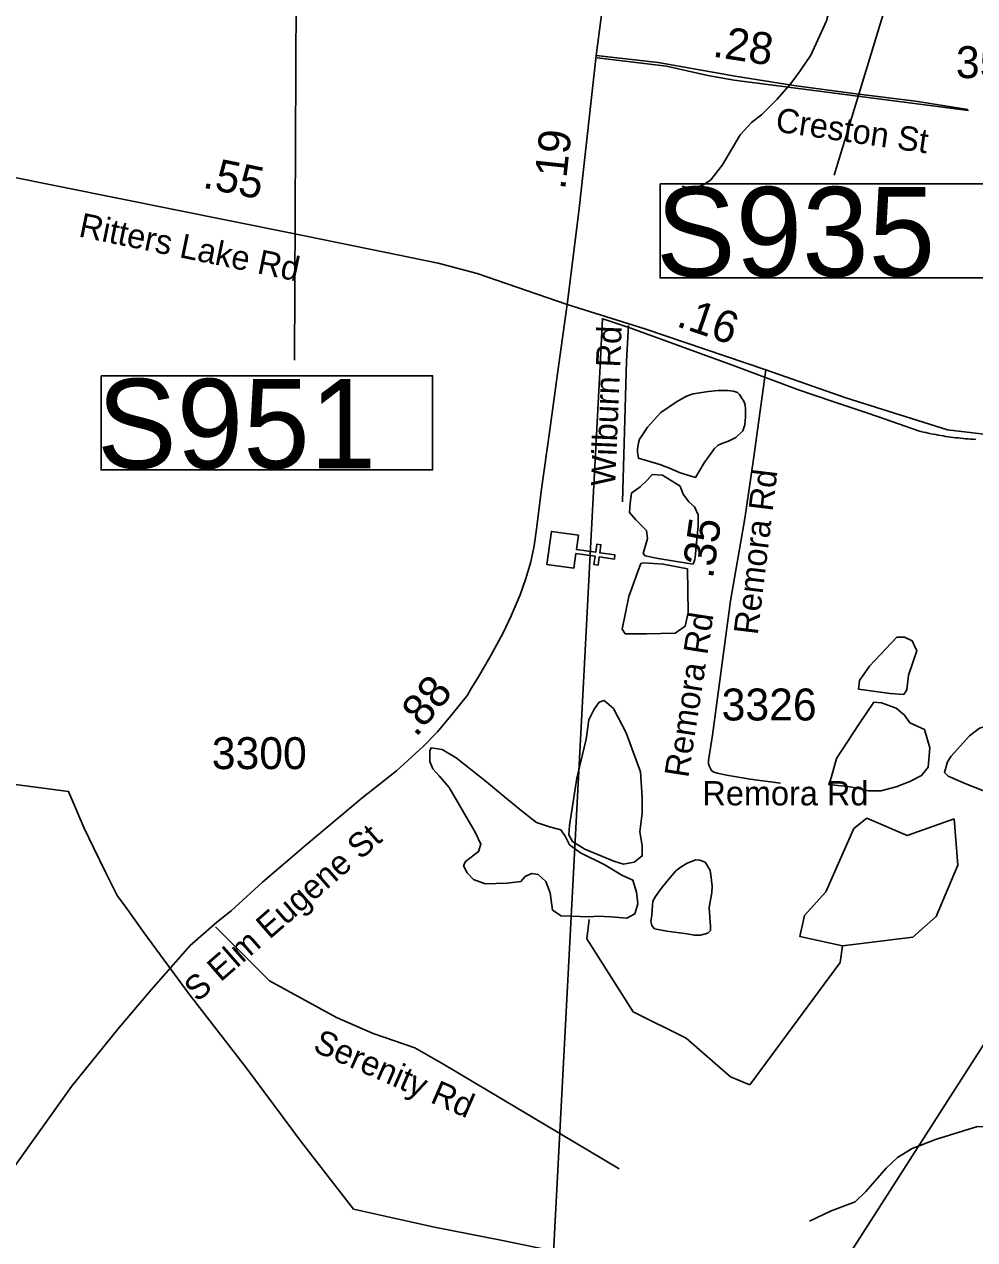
# Model space of a CAD drawing. Extents: x 1662474 to 1856135, y 779280 to 917889.
# Drawn here: x 1763187 to 1766907, y 813415 to 818175 of the extents above; entities that cross this region are included whole.
import ezdxf

# ---------------------------------------------------------------- set-up
doc = ezdxf.new("R2010")
doc.units = 0
for name, color, linetype in [('Exist Boundary Political City Limit New', 7, 'Continuous'), ('Exist Cultural Church CELL', 7, 'Continuous'), ('Exist Hydrographic Misc Water Feature', 7, 'Continuous'), ('Exist Hydrographic Pond Under 1500 Sq Ft', 7, 'Continuous'), ('Exist Road Non-System Type 51', 7, 'Continuous'), ('Exist Road Non-System Type 51 Label', 7, 'Continuous'), ('Exist Road Primary Interstate Structure Ovrhead Sign CELL', 7, 'Continuous'), ('Exist Road Secondary Mileage Hundredths English Label', 7, 'Continuous'), ('Exist Road Secondary Mileage Tenths English Label', 7, 'Continuous'), ('Exist Road Secondary Structure Pipe Number Label', 7, 'Continuous'), ('Exist Road Secondary Type 41 Attributed', 7, 'Continuous'), ('Exist Road Secondary Type 51 Attributed', 7, 'Continuous'), ('Exist Road Secondary Type 51 Label', 7, 'Continuous'), ('Exist Road Secondary Type 51 Number Label', 7, 'Continuous'), ('Exist Utilities Electrical Transmission Line', 7, 'Continuous'), ('Map Preparation Boundary City Limit Buffer Line', 7, 'Continuous')]:
    doc.layers.add(name, color=color, linetype=linetype)

msp = doc.modelspace()

# ---------------------------------------------------------------- linework, layer by layer
at = {"layer": 'Exist Boundary Political City Limit New'}
msp.add_lwpolyline([(1766910.9, 816549.4), (1766900.9, 816550), (1766891.1, 816550.6), (1766881.4, 816551.4), (1766871.5, 816552.1), (1766861.6, 816553), (1766851.9, 816553.9), (1766842.1, 816555), (1766832.2, 816556.1), (1766822.5, 816557.4), (1766812.8, 816558.6), (1766803, 816560), (1766793.2, 816561.4), (1766783.5, 816563), (1766773.8, 816564.6), (1766764.1, 816566.2), (1766754.4, 816568.1), (1766744.6, 816569.9), (1766735, 816571.9), (1766725.4, 816573.9), (1766715.8, 816576), (1766706.1, 816578.2), (1766696.6, 816580.4), (1766687, 816582.8), (1766634.6, 816600.9), (1766582.1, 816619.1), (1766529.9, 816637.4), (1766477.5, 816655.9), (1766351.9, 816698.2), (1766214, 816744.8), (1765969.6, 816836.9), (1765560.4, 816985.5), (1765452, 817022), (1765450.2, 817022.6), (1765440.6, 816837.6), (1765401.6, 816098.2), (1765379.1, 815671.4), (1765146.9, 811256.1)], dxfattribs=at)
at = {"layer": 'Exist Cultural Church CELL'}
msp.add_lwpolyline([(1765355.9, 816174.5), (1765348.1, 816118.1), (1765423.5, 816107.4), (1765427.9, 816139.1), (1765443.8, 816136.9), (1765439.3, 816105.2), (1765498.8, 816096.8), (1765496.6, 816080.9), (1765437, 816089.3), (1765432.6, 816057.6), (1765416.7, 816059.9), (1765421.2, 816091.6), (1765345.8, 816102.2), (1765337.6, 816045.1), (1765232.2, 816060), (1765250.5, 816189.4)], close=True, dxfattribs=at)
at = {"layer": 'Exist Hydrographic Misc Water Feature'}
for points in [[(1765761.5, 817540.8), (1765781.4, 817536.6), (1765815.4, 817536.3), (1765845.4, 817546), (1765873.7, 817565.9), (1765920.2, 817625.4), (1765989.1, 817742.9), (1766033.6, 817790.6), (1766073.8, 817822.2), (1766134.3, 817881.8), (1766186.8, 817943.4), (1766223.3, 817993.1), (1766265.7, 818054.8), (1766327.1, 818188.3), (1766345.5, 818258.1), (1766356.2, 818330.1), (1766368.9, 818417.9), (1766369.5, 818504), (1766360.3, 818606.1), (1766337.1, 818694.3), (1766323.6, 818764.5), (1766319.9, 818800.5)], [(1766026.2, 814022.5), (1765951.2, 814053.6), (1765777.1, 814204.9), (1765570.2, 814307.5), (1765389.1, 814593.5), (1765398.2, 814668.8)], [(1766026.2, 814022.5), (1766380.2, 814501.1), (1766389.2, 814566.6)], [(1766260.6, 813488.4), (1766342.6, 813526.9), (1766396.8, 813548.4), (1766439, 813564.1), (1766481.3, 813603.8), (1766517.5, 813645.5), (1766560, 813695.2), (1766604.3, 813736.8), (1766662.7, 813772.4), (1766692.9, 813784.1), (1766752.9, 813807.6), (1766917.4, 813858.3), (1766985.5, 813857.7), (1767053.6, 813847.2), (1767101.3, 813838.8), (1767163.3, 813838.2), (1767215.5, 813845.8), (1767343.7, 813872.8)]]:
    msp.add_lwpolyline(points, dxfattribs=at)
at = {"layer": 'Exist Hydrographic Pond Under 1500 Sq Ft'}
for points in [[(1765712.3, 816436.9), (1765674.4, 816451.2), (1765590.7, 816475.8), (1765586.8, 816499.9), (1765587, 816511.9), (1765591.1, 816535.9), (1765595.2, 816549.8), (1765601.4, 816559.8), (1765625.8, 816597.6), (1765678.3, 816655.1), (1765740.4, 816696.7), (1765778.7, 816718.4), (1765804.8, 816728.1), (1765864.9, 816737.7), (1765903, 816741.4), (1765938.9, 816741.1), (1765962.9, 816738.9), (1765978.9, 816732.8), (1765986.9, 816724.7), (1765994.7, 816712.6), (1766002.7, 816698.6), (1766008.4, 816684.5), (1766010.2, 816666.5), (1766010, 816638.5), (1766007.8, 816606.5), (1765999.8, 816582.6), (1765971.5, 816556.8), (1765943.4, 816543), (1765921.3, 816535.1), (1765903.2, 816527.3), (1765889.1, 816513.4), (1765864.9, 816481.7), (1765848.7, 816457.7), (1765814, 816400.1), (1765754.1, 816418.5), (1765712.3, 816436.9)], [(1765787.7, 816064), (1765668.3, 816083.4), (1765617.1, 816093.2), (1765609.8, 816102.9), (1765626.8, 816161.4), (1765622, 816193.1), (1765580.5, 816234.5), (1765556.2, 816263.7), (1765558.6, 816300.3), (1765563.5, 816339.3), (1765597.6, 816363.6), (1765624.4, 816390.4), (1765643.9, 816412.4), (1765685.3, 816409.9), (1765753.6, 816366.1), (1765765.8, 816334.4), (1765787.7, 816305.2), (1765809.7, 816285.7), (1765824.3, 816254), (1765824.3, 816210.1), (1765817, 816132.2), (1765814.5, 816100.5), (1765812.1, 816078.6), (1765804.8, 816061.5), (1765787.7, 816064)], [(1765782.9, 816042), (1765785.3, 815871.5), (1765773.1, 815817.9), (1765734.1, 815791.1), (1765622, 815788.6), (1765539.1, 815788.6), (1765526.9, 815805.7), (1765553.7, 815934.8), (1765592.7, 816042), (1765600, 816064), (1765612.2, 816066.4), (1765687.8, 816061.5), (1765782.9, 816042)], [(1766647.5, 815625.8), (1766680.4, 815721.6), (1766662.5, 815760.5), (1766632.5, 815775.5), (1766602.5, 815775.5), (1766494.7, 815661.7), (1766455.7, 815604.8), (1766452.7, 815571.9), (1766575.6, 815553.9), (1766629.5, 815550.9), (1766641.5, 815568.9), (1766647.5, 815625.8)], [(1765481.4, 814903.6), (1765381.4, 814945), (1765332.7, 814974.2), (1765318.1, 815001), (1765320.5, 815037.6), (1765349.7, 815222.7), (1765386.3, 815376.2), (1765396.1, 815451.8), (1765418, 815493.2), (1765437.5, 815520), (1765457, 815527.3), (1765493.6, 815495.6), (1765542.3, 815400.6), (1765571.6, 815322.6), (1765598.4, 815247.1), (1765605.7, 815147.2), (1765605.7, 815086.3), (1765595.9, 815013.2), (1765605.7, 814959.6), (1765605.7, 814918.2), (1765574, 814893.8), (1765532.6, 814886.5), (1765498.4, 814896.3), (1765481.4, 814903.6)], [(1766710.4, 815413.2), (1766653.5, 815440.1), (1766632.5, 815470.1), (1766599.5, 815497), (1766542.6, 815518), (1766512.7, 815521), (1766452.7, 815431.1), (1766365.9, 815299.4), (1766344.9, 815224.5), (1766335.9, 815197.6), (1766419.8, 815188.6), (1766491.7, 815173.6), (1766539.6, 815173.6), (1766599.5, 815188.6), (1766653.5, 815209.6), (1766698.4, 815233.5), (1766725.4, 815266.4), (1766731.4, 815341.3), (1766710.4, 815413.2)], [(1766815.2, 815308.4), (1766887.1, 815389.2), (1766926.1, 815419.2), (1766980, 815434.1), (1767004, 815446.1), (1767057.9, 815443.1), (1767108.8, 815389.2), (1767129.8, 815341.3), (1767129.8, 815254.5), (1767111.8, 815182.6), (1767096.8, 815143.7), (1767018.9, 815143.7), (1766872.2, 815200.6), (1766803.3, 815230.5), (1766788.3, 815245.5), (1766800.3, 815287.4), (1766815.2, 815308.4)], [(1765400.9, 814679.4), (1765288.8, 814684.3), (1765254.7, 814706.2), (1765244.9, 814774.4), (1765227.9, 814818.3), (1765198.6, 814845.1), (1765171.8, 814850), (1765147.4, 814837.8), (1765130.4, 814818.3), (1765076.7, 814811), (1764991.4, 814808.5), (1764945.1, 814825.6), (1764920.7, 814852.4), (1764906.1, 814879.2), (1764913.4, 814896.3), (1764964.6, 814935.2), (1764974.4, 814964.5), (1764952.4, 815010.8), (1764850, 815186.2), (1764811, 815232.5), (1764786.7, 815259.3), (1764774.5, 815288.5), (1764774.5, 815329.9), (1764779.3, 815342.1), (1764823.2, 815334.8), (1764876.8, 815303.1), (1764996.3, 815208.1), (1765067, 815149.6), (1765137.7, 815091.2), (1765191.3, 815049.7), (1765242.5, 815032.7), (1765286.4, 815020.5), (1765303.4, 814996.1), (1765320.5, 814962), (1765364.4, 814930.4), (1765457, 814884.1), (1765525.3, 814842.7), (1765569.1, 814823.2), (1765583.8, 814776.9), (1765588.6, 814730.6), (1765576.4, 814691.6), (1765544.8, 814674.5), (1765483.8, 814679.4), (1765430.2, 814681.8), (1765400.9, 814679.4)], [(1766389.2, 814566.6), (1766222.3, 814602.8), (1766240.1, 814684.5), (1766324.2, 814778), (1766434.3, 815025.2), (1766484.1, 815066.8)], [(1766389.2, 814566.6), (1766664.2, 814600.4), (1766756.2, 814680.5), (1766841.1, 814882.3), (1766826.1, 815063.1)], [(1766826.1, 815063.1), (1766642.2, 814998), (1766484.1, 815066.8)], [(1765781.3, 814612.9), (1765808.4, 814608.5), (1765834.3, 814608.3), (1765861.8, 814615.2), (1765873.3, 814626.7), (1765873.4, 814640.8), (1765867.8, 814716.9), (1765877.8, 814774.8), (1765879, 814800.1), (1765874.4, 814844.9), (1765871.1, 814861.5), (1765861.8, 814877), (1765851.9, 814893.3), (1765830.7, 814902.3), (1765815.7, 814902.4), (1765781.9, 814889.6), (1765757.7, 814875.8), (1765737.7, 814859.8), (1765702.1, 814818), (1765679.9, 814790.1), (1765657.3, 814759.9), (1765646.9, 814741.5), (1765644.9, 814707), (1765642.6, 814685), (1765638.9, 814663.4), (1765643.5, 814646.2), (1765653.8, 814632.4), (1765702.1, 814623.2), (1765781.3, 814612.9)]]:
    msp.add_lwpolyline(points, dxfattribs=at)
at = {"layer": 'Exist Road Non-System Type 51'}
for points in [[(1765429.1, 818044.2), (1765701.1, 818010.6), (1765862.8, 817974.4), (1765965.9, 817956.9), (1766882.1, 817836.9)], [(1765552, 816995.4), (1765543.6, 816856.1), (1765528.6, 816305.4)], [(1763936, 814641.2), (1764147.4, 814428.9), (1764409.5, 814285.2), (1764552.5, 814222.8), (1764715, 814166.4), (1764825.8, 814103.9), (1765515.2, 813692.9)]]:
    msp.add_lwpolyline(points, dxfattribs=at)
at = {"layer": 'Exist Road Primary Interstate Structure Ovrhead Sign CELL'}
for p, q in [((1767132.7, 820136.3), (1766356.7, 817584.7)), ((1764257.6, 819865.7), (1764244.2, 816859.2))]:
    msp.add_line(p, q, dxfattribs=at)
for points in [[(1765675.3, 817550.6), (1766973.1, 817550.6), (1766973.1, 817181.9), (1765675.3, 817181.9)], [(1763487.6, 816799), (1764785.4, 816799), (1764785.4, 816430.3), (1763487.6, 816430.3)]]:
    msp.add_lwpolyline(points, close=True, dxfattribs=at)
at = {"layer": 'Exist Road Secondary Structure Pipe Number Label'}
msp.add_line((1765650.9, 812165.3), (1767567.2, 815156), dxfattribs=at)
at = {"layer": 'Exist Road Secondary Type 41 Attributed'}
msp.add_lwpolyline([(1766088.8, 816821.3), (1766041.7, 816472.4), (1766007.2, 816240.2), (1765951.7, 815917.1), (1765880.9, 815391), (1765865.5, 815292.5), (1765865.1, 815278.6), (1765867.6, 815271), (1765868.6, 815267.9), (1765877.2, 815252.5), (1765886.2, 815246.5), (1765899.3, 815242.4), (1765943.5, 815233.4), (1766027.8, 815219.4), (1766146.3, 815203.3)], dxfattribs=at)
at = {"layer": 'Exist Road Secondary Type 51 Attributed'}
for points in [[(1765424.9, 818052.6), (1765468.7, 818382.3), (1765507.6, 818726.9)], [(1765312.1, 817077.2), (1765357.6, 817441.8), (1765396.1, 817794), (1765424.9, 818052.6)], [(1765424.9, 818052.6), (1765668.6, 818024.9), (1765969.7, 817971.6), (1766198.7, 817936.1), (1766432.7, 817903.6), (1766675.6, 817874), (1766879.9, 817841.4)], [(1762502.7, 817689.4), (1762889.6, 817626.9), (1763772.1, 817449.3), (1764227, 817359), (1764597.2, 817283.2), (1764807.4, 817239.8), (1764960.1, 817198.6), (1765312.1, 817077.2)], [(1763138.5, 813687.6), (1763371.3, 814014.8), (1763552.8, 814239.6), (1763683, 814393.4), (1763836.9, 814566.9), (1763941.3, 814659.3), (1763997.3, 814702.8), (1764118.8, 814814.9), (1764290.1, 814961.1), (1764508.1, 815144.8), (1764643.6, 815251.1), (1764749.9, 815348.7), (1764804.3, 815404.4), (1764862.1, 815474.1), (1764922.4, 815548), (1764936.7, 815574), (1764964.6, 815620), (1765012.9, 815703.7), (1765061.3, 815791.7), (1765092.2, 815859), (1765127.7, 815941.3), (1765150, 816005.2), (1765169.3, 816069.5), (1765182.1, 816133.2), (1765191.3, 816198.3), (1765210.7, 816345.3), (1765243.6, 816587.2), (1765278.2, 816835), (1765312.1, 817077.2)], [(1765312.1, 817077.2), (1765615.3, 816983.1), (1766088.8, 816821.3)], [(1766088.8, 816821.3), (1766403, 816712.6), (1766799.8, 816586.8), (1767372.8, 816519.1), (1767498.8, 816506.5), (1768024.9, 816450.5)]]:
    msp.add_lwpolyline(points, dxfattribs=at)
at = {"layer": 'Exist Utilities Electrical Transmission Line'}
msp.add_lwpolyline([(1768117.3, 812792.1), (1767688.7, 812875.7), (1767222.3, 812973.2), (1766819.9, 813052.9), (1766547.6, 813107.7), (1766287.4, 813158.3), (1765926.9, 813234.2), (1765604.6, 813300.5), (1765318.6, 813359.2), (1765058.4, 813411.8), (1764792, 813464.5), (1764475.7, 813534.6), (1764272.3, 813797.4), (1764052.5, 814092.3), (1763832.8, 814377.1), (1763655.5, 814618.4), (1763584.7, 814717.9), (1763550.5, 814763.9), (1763506, 814851.8), (1763457.5, 814951.3), (1763421, 815027.2), (1763360.2, 815170.9), (1763122.2, 815201.7)], dxfattribs=at)
at = {"layer": 'Map Preparation Boundary City Limit Buffer Line'}
msp.add_lwpolyline([(1766910.9, 816549.4), (1766900.9, 816550), (1766891.1, 816550.6), (1766881.4, 816551.4), (1766871.5, 816552.1), (1766861.6, 816553), (1766851.9, 816553.9), (1766842.1, 816555), (1766832.2, 816556.1), (1766822.5, 816557.4), (1766812.8, 816558.6), (1766803, 816560), (1766793.2, 816561.4), (1766783.5, 816563), (1766773.8, 816564.6), (1766764.1, 816566.2), (1766754.4, 816568.1), (1766744.6, 816569.9), (1766735, 816571.9), (1766725.4, 816573.9), (1766715.8, 816576), (1766706.1, 816578.2), (1766696.6, 816580.4), (1766687, 816582.8), (1766634.6, 816600.9), (1766582.1, 816619.1), (1766529.9, 816637.4), (1766477.5, 816655.9), (1766351.9, 816698.2), (1766214, 816744.8), (1765969.6, 816836.9), (1765560.4, 816985.5), (1765452, 817022), (1765450.2, 817022.6), (1765440.6, 816837.6), (1765401.6, 816098.2), (1765379.1, 815671.4), (1765146.9, 811256.1)], dxfattribs=at)

# ---------------------------------------------------------------- texts
at = {"layer": 'Exist Road Non-System Type 51 Label'}
for s, rotation, p in [('Wilburn Rd', 87.6358, (1765499.6, 816364.6)), ('Serenity Rd', 336.3773, (1764312.4, 814155.8))]:
    msp.add_text(s, height=95, rotation=rotation, dxfattribs=at).set_placement(p)
msp.add_text('Remora Rd', height=95, dxfattribs=at).set_placement((1765841.3, 815116.2))
at = {"layer": 'Exist Road Primary Interstate Structure Ovrhead Sign CELL'}
for s, p in [('S935', (1765659.2, 817188)), ('S951', (1763471.5, 816436.4))]:
    msp.add_text(s, height=350, dxfattribs=at).set_placement(p)
at = {"layer": 'Exist Road Secondary Mileage Hundredths English Label'}
for s, rotation, p in [('.28', 351.1907, (1765877.7, 818049.1)), ('.19', 83.7613, (1765303.8, 817524.7))]:
    msp.add_text(s, height=125, rotation=rotation, dxfattribs=at).set_placement(p)
at = {"layer": 'Exist Road Secondary Mileage Tenths English Label'}
for s, rotation, p in [('.55', 348.3676, (1763881.7, 817536)), ('.16', 341.1373, (1765734.9, 816994.2)), ('.35', 81.8196, (1765882.1, 816001.4)), ('.88', 50.3305, (1764720.2, 815380))]:
    msp.add_text(s, height=125, rotation=rotation, dxfattribs=at).set_placement(p)
at = {"layer": 'Exist Road Secondary Type 51 Label'}
for s, rotation, p in [('Creston St', 351.7751, (1766123.9, 817755.5)), ('Ritters Lake Rd', 348.3644, (1763396.2, 817344.6)), ('Remora Rd', 83.1156, (1766057.4, 815781.2)), ('Remora Rd', 81.1947, (1765785.7, 815221.6)), ('S Elm Eugene St', 41.1363, (1763864.8, 814343.1))]:
    msp.add_text(s, height=95, rotation=rotation, dxfattribs=at).set_placement(p)
at = {"layer": 'Exist Road Secondary Type 51 Number Label'}
for s, p in [('3501', (1766833.3, 817964.3)), ('3326', (1765916.4, 815448.8)), ('3300', (1763920.8, 815258.3))]:
    msp.add_text(s, height=125, dxfattribs=at).set_placement(p)

doc.saveas('drawing.dxf')
